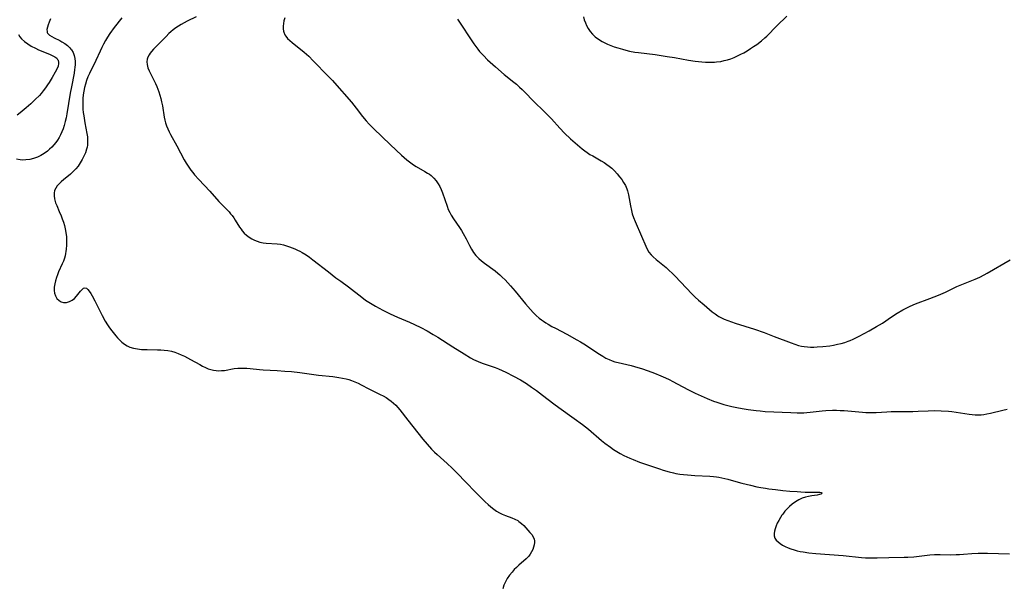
# Model space of a CAD drawing. Header units: inches. Extents: x 1073367 to 1082519, y 1569854 to 1574957.
# Tile 474 of 565: x 1078928 to 1079381, y 1573911 to 1574171. Entities that reach past the tile are written whole.
import ezdxf

# ---------------------------------------------------------------- set-up
doc = ezdxf.new("R2010")
doc.units = ezdxf.units.IN
doc.header["$MEASUREMENT"] = 0
doc.layers.add('CGG_CurvaNivelLidar_v1', color=7, linetype='Continuous', lineweight=30, true_color=0x008008)

msp = doc.modelspace()

# ---------------------------------------------------------------- linework, layer by layer
at = {"layer": 'CGG_CurvaNivelLidar_v1'}
for points in [[(1078942.6915, 1574171.4841, 78), (1078942.0057, 1574170.0048, 78), (1078941.545, 1574168.8433, 78), (1078941.1996, 1574167.7325, 78), (1078941.0198, 1574166.6885, 78), (1078941.0665, 1574165.7305, 78), (1078941.1789, 1574165.3369, 78), (1078941.3308, 1574165.0119, 78), (1078941.4797, 1574164.7787, 78), (1078942.206, 1574164.0374, 78), (1078943.1779, 1574163.3906, 78), (1078944.3208, 1574162.7944, 78), (1078946.8686, 1574161.5864, 78), (1078947.8915, 1574161.0464, 78), (1078949.2074, 1574160.2305, 78), (1078950.4346, 1574159.3003, 78), (1078951.5288, 1574158.2533, 78), (1078952.0146, 1574157.6759, 78), (1078952.3037, 1574157.2768, 78), (1078953.015, 1574156.04, 78), (1078953.5406, 1574154.7016, 78), (1078953.8676, 1574153.2835, 78), (1078953.9834, 1574151.9539, 78), (1078953.9603, 1574150.5842, 78), (1078953.8326, 1574149.1828, 78), (1078953.7011, 1574148.2144, 78), (1078953.4416, 1574146.6622, 78), (1078952.2112, 1574140.3072, 78), (1078951.6807, 1574137.3525, 78), (1078950.1523, 1574127.8565, 78), (1078949.8166, 1574126.1061, 78), (1078949.4363, 1574124.3747, 78), (1078948.9471, 1574122.522, 78), (1078948.4683, 1574121.0658, 78), (1078947.9037, 1574119.6466, 78), (1078947.2846, 1574118.3394, 78), (1078946.5902, 1574117.0734, 78), (1078945.8254, 1574115.8517, 78), (1078945.0152, 1574114.7094, 78), (1078944.1413, 1574113.6195, 78), (1078943.2168, 1574112.6024, 78), (1078942.2341, 1574111.6473, 78), (1078941.1954, 1574110.7608, 78), (1078939.7575, 1574109.7189, 78), (1078938.2367, 1574108.8185, 78), (1078936.5956, 1574108.0528, 78), (1078934.8974, 1574107.4489, 78), (1078933.0858, 1574106.9949, 78), (1078931.2541, 1574106.7307, 78), (1078930.0082, 1574106.6725, 78), (1078928.7669, 1574106.7295, 78), (1078927.0194, 1574107.0268, 78)], [(1078975.3491, 1574171.9668, 78.5), (1078971.9282, 1574167.5806, 78.5), (1078969.8822, 1574164.7684, 78.5), (1078968.8171, 1574163.1498, 78.5), (1078967.8779, 1574161.5702, 78.5), (1078966.9973, 1574159.9552, 78.5), (1078966.1636, 1574158.3135, 78.5), (1078965.3693, 1574156.6515, 78.5), (1078963.3989, 1574152.3485, 78.5), (1078960.5573, 1574146.4579, 78.5), (1078959.8399, 1574144.8519, 78.5), (1078959.1876, 1574143.1869, 78.5), (1078958.6757, 1574141.5929, 78.5), (1078958.255, 1574139.9714, 78.5), (1078957.9177, 1574138.3288, 78.5), (1078957.661, 1574136.6701, 78.5), (1078957.4882, 1574134.9996, 78.5), (1078957.4109, 1574133.4621, 78.5), (1078957.4263, 1574131.7036, 78.5), (1078957.5295, 1574130.1111, 78.5), (1078957.6997, 1574128.519, 78.5), (1078957.9198, 1574126.929, 78.5), (1078958.4539, 1574123.7627, 78.5), (1078959.3373, 1574118.9237, 78.5), (1078959.5533, 1574117.327, 78.5), (1078959.6683, 1574115.7429, 78.5), (1078959.667, 1574114.6635, 78.5), (1078959.5882, 1574113.5941, 78.5), (1078959.4407, 1574112.6248, 78.5), (1078959.223, 1574111.6686, 78.5), (1078958.6947, 1574110.0474, 78.5), (1078958.0118, 1574108.4662, 78.5), (1078957.2192, 1574106.9414, 78.5), (1078956.3251, 1574105.461, 78.5), (1078955.2625, 1574103.9398, 78.5), (1078954.2115, 1574102.6366, 78.5), (1078953.0824, 1574101.408, 78.5), (1078951.8828, 1574100.265, 78.5), (1078950.8282, 1574099.3753, 78.5), (1078948.6989, 1574097.6966, 78.5), (1078947.5763, 1574096.7613, 78.5), (1078946.5488, 1574095.7903, 78.5), (1078945.7022, 1574094.8182, 78.5), (1078945.0163, 1574093.7885, 78.5), (1078944.533, 1574092.6946, 78.5), (1078944.2807, 1574091.4822, 78.5), (1078944.2571, 1574090.2147, 78.5), (1078944.4265, 1574088.9143, 78.5), (1078944.5612, 1574088.3164, 78.5), (1078944.9589, 1574087.0463, 78.5), (1078945.4694, 1574085.7656, 78.5), (1078946.6372, 1574083.1356, 78.5), (1078947.5181, 1574081.0095, 78.5), (1078948.0068, 1574079.7208, 78.5), (1078948.5325, 1574078.2053, 78.5), (1078949.0022, 1574076.6685, 78.5), (1078949.399, 1574075.1132, 78.5), (1078949.73, 1574073.366, 78.5), (1078949.9409, 1574071.4473, 78.5), (1078950.0288, 1574069.5309, 78.5), (1078950.0048, 1574067.6166, 78.5), (1078949.8607, 1574065.7176, 78.5), (1078949.7282, 1574064.706, 78.5), (1078949.5566, 1574063.7054, 78.5), (1078949.3302, 1574062.6607, 78.5), (1078949.0473, 1574061.6343, 78.5), (1078948.5804, 1574060.3176, 78.5), (1078948.0375, 1574059.0191, 78.5), (1078946.3657, 1574055.3053, 78.5), (1078945.8328, 1574054.0501, 78.5), (1078945.3563, 1574052.7884, 78.5), (1078944.901, 1574051.2924, 78.5), (1078944.5721, 1574049.8005, 78.5), (1078944.3819, 1574048.3336, 78.5), (1078944.3518, 1574046.821, 78.5), (1078944.5028, 1574045.5061, 78.5), (1078944.8546, 1574044.308, 78.5), (1078945.5723, 1574043.0772, 78.5), (1078946.5633, 1574042.124, 78.5), (1078947.5591, 1574041.5824, 78.5), (1078948.6579, 1574041.3, 78.5), (1078950.0102, 1574041.3217, 78.5), (1078951.3584, 1574041.698, 78.5), (1078952.5441, 1574042.3354, 78.5), (1078953.6331, 1574043.1796, 78.5), (1078954.5986, 1574044.1593, 78.5), (1078956.4535, 1574046.5377, 78.5), (1078957.1301, 1574047.2851, 78.5), (1078957.796, 1574047.8045, 78.5), (1078958.4552, 1574047.9988, 78.5), (1078959.1129, 1574047.7917, 78.5), (1078959.7711, 1574047.2407, 78.5), (1078960.4336, 1574046.4252, 78.5), (1078961.1047, 1574045.4091, 78.5), (1078961.6955, 1574044.4058, 78.5), (1078962.9285, 1574042.0818, 78.5), (1078966.3004, 1574035.2674, 78.5), (1078967.6957, 1574032.7469, 78.5), (1078968.766, 1574031.04, 78.5), (1078969.727, 1574029.6482, 78.5), (1078970.727, 1574028.2968, 78.5), (1078972.5768, 1574025.9702, 78.5), (1078973.4206, 1574024.9939, 78.5), (1078974.2951, 1574024.0681, 78.5), (1078975.4014, 1574023.0444, 78.5), (1078976.5775, 1574022.1389, 78.5), (1078977.7752, 1574021.4057, 78.5), (1078979.0431, 1574020.8199, 78.5), (1078980.7594, 1574020.2953, 78.5), (1078982.5587, 1574019.9603, 78.5), (1078984.3703, 1574019.7564, 78.5), (1078985.7021, 1574019.6706, 78.5), (1078987.0478, 1574019.6224, 78.5), (1078991.7665, 1574019.5487, 78.5), (1078993.2624, 1574019.4837, 78.5), (1078994.7494, 1574019.3736, 78.5), (1078996.4554, 1574019.1743, 78.5), (1078998.1334, 1574018.8626, 78.5), (1078999.6781, 1574018.4386, 78.5), (1079001.195, 1574017.9048, 78.5), (1079002.6884, 1574017.2856, 78.5), (1079004.1472, 1574016.608, 78.5), (1079006.9443, 1574015.1567, 78.5), (1079011.1225, 1574012.7856, 78.5), (1079012.4299, 1574012.0827, 78.5), (1079013.7457, 1574011.4377, 78.5), (1079015.0743, 1574010.875, 78.5), (1079016.2456, 1574010.4723, 78.5), (1079017.4295, 1574010.1679, 78.5), (1079018.6253, 1574009.9794, 78.5), (1079019.8938, 1574009.9195, 78.5), (1079021.1716, 1574009.9778, 78.5), (1079022.4554, 1574010.1246, 78.5), (1079027.0054, 1574010.9024, 78.5), (1079028.6397, 1574011.0896, 78.5), (1079029.7776, 1574011.1446, 78.5), (1079031.2787, 1574011.1371, 78.5), (1079032.7931, 1574011.0618, 78.5), (1079034.3181, 1574010.9394, 78.5), (1079038.5727, 1574010.516, 78.5), (1079040.2548, 1574010.3883, 78.5), (1079046.7725, 1574010.054, 78.5), (1079050.2963, 1574009.8139, 78.5), (1079053.2096, 1574009.5227, 78.5), (1079057.0975, 1574009.0714, 78.5), (1079065.6035, 1574007.9703, 78.5), (1079072.3193, 1574007.2289, 78.5), (1079075.0574, 1574006.8571, 78.5), (1079076.6996, 1574006.5757, 78.5), (1079078.3189, 1574006.221, 78.5), (1079079.6082, 1574005.8591, 78.5), (1079080.8771, 1574005.4309, 78.5), (1079082.3697, 1574004.8395, 78.5), (1079083.8375, 1574004.1802, 78.5), (1079085.2849, 1574003.4708, 78.5), (1079088.8545, 1574001.6403, 78.5), (1079094.0081, 1573999.0941, 78.5), (1079095.3566, 1573998.375, 78.5), (1079096.6712, 1573997.6119, 78.5), (1079097.9375, 1573996.7838, 78.5), (1079099.0385, 1573995.957, 78.5), (1079100.0877, 1573995.0644, 78.5), (1079101.1117, 1573994.0855, 78.5), (1079102.0826, 1573993.049, 78.5), (1079103.0086, 1573991.955, 78.5), (1079106.6762, 1573987.2431, 78.5), (1079113.532, 1573978.5494, 78.5), (1079115.4971, 1573976.1836, 78.5), (1079117.5522, 1573973.9077, 78.5), (1079118.8944, 1573972.5615, 78.5), (1079120.1336, 1573971.4077, 78.5), (1079124.6829, 1573967.3941, 78.5), (1079127.0108, 1573965.2349, 78.5), (1079128.9098, 1573963.3461, 78.5), (1079133.7126, 1573958.349, 78.5), (1079137.2703, 1573954.6994, 78.5), (1079140.8292, 1573951.1051, 78.5), (1079142.1803, 1573949.7963, 78.5), (1079143.5559, 1573948.5341, 78.5), (1079144.8258, 1573947.452, 78.5), (1079146.1262, 1573946.4356, 78.5), (1079147.459, 1573945.4994, 78.5), (1079148.828, 1573944.6624, 78.5), (1079150.0391, 1573944.0423, 78.5), (1079151.4953, 1573943.4324, 78.5), (1079154.4179, 1573942.3683, 78.5), (1079155.8205, 1573941.7948, 78.5), (1079157.1364, 1573941.1122, 78.5), (1079157.7091, 1573940.74, 78.5), (1079158.8496, 1573939.8323, 78.5), (1079159.8971, 1573938.8212, 78.5), (1079162.7424, 1573935.6809, 78.5), (1079163.5725, 1573934.6782, 78.5), (1079164.254, 1573933.6536, 78.5), (1079164.7052, 1573932.572, 78.5), (1079164.8363, 1573931.8449, 78.5), (1079164.8528, 1573931.0891, 78.5), (1079164.7144, 1573930.0236, 78.5), (1079164.4221, 1573928.9359, 78.5), (1079164.0051, 1573927.8406, 78.5), (1079163.5062, 1573926.7983, 78.5), (1079162.908, 1573925.7822, 78.5), (1079162.2, 1573924.8135, 78.5), (1079161.0188, 1573923.556, 78.5), (1079157.6867, 1573920.6309, 78.5), (1079156.6187, 1573919.6368, 78.5), (1079155.5778, 1573918.5993, 78.5), (1079154.5802, 1573917.5167, 78.5), (1079153.4115, 1573916.0862, 78.5), (1079152.3655, 1573914.5822, 78.5), (1079151.4768, 1573913.0035, 78.5), (1079150.8298, 1573911.4977, 78.5), (1079150.2966, 1573909.8445, 78.5)], [(1079009.5645, 1574172.4048, 79), (1079005.4235, 1574170.4022, 79), (1079004.007, 1574169.6927, 79), (1079002.6175, 1574168.9433, 79), (1079001.3383, 1574168.1763, 79), (1079000.1029, 1574167.349, 79), (1078998.9187, 1574166.4577, 79), (1078997.9256, 1574165.6204, 79), (1078996.9705, 1574164.742, 79), (1078995.7146, 1574163.4996, 79), (1078992.1266, 1574159.7785, 79), (1078989.9552, 1574157.5977, 79), (1078988.9718, 1574156.5123, 79), (1078988.3839, 1574155.7695, 79), (1078987.8689, 1574155.0109, 79), (1078987.335, 1574154.0011, 79), (1078986.9913, 1574152.9523, 79), (1078986.8724, 1574151.7648, 79), (1078986.9881, 1574150.5383, 79), (1078987.3622, 1574149.0908, 79), (1078987.9298, 1574147.6261, 79), (1078988.6336, 1574146.1528, 79), (1078990.2266, 1574143.0903, 79), (1078990.8207, 1574141.8198, 79), (1078991.3785, 1574140.5158, 79), (1078991.8995, 1574139.1844, 79), (1078992.3297, 1574137.9863, 79), (1078992.8207, 1574136.4794, 79), (1078993.2593, 1574134.9541, 79), (1078993.6385, 1574133.4131, 79), (1078994.0047, 1574131.5874, 79), (1078994.8922, 1574126.3608, 79), (1078995.1677, 1574125.0826, 79), (1078995.4984, 1574123.8207, 79), (1078995.9496, 1574122.4324, 79), (1078996.4822, 1574121.0708, 79), (1078997.096, 1574119.7166, 79), (1078997.7661, 1574118.3825, 79), (1079000.6368, 1574113.1874, 79), (1079004.0599, 1574106.7912, 79), (1079004.917, 1574105.3013, 79), (1079005.8257, 1574103.8456, 79), (1079006.4593, 1574102.9145, 79), (1079007.1223, 1574102.0037, 79), (1079007.9423, 1574100.9521, 79), (1079008.7963, 1574099.9261, 79), (1079010.7323, 1574097.7776, 79), (1079015.8194, 1574092.4123, 79), (1079019.9647, 1574087.6838, 79), (1079021.2492, 1574086.3096, 79), (1079024.5896, 1574082.8881, 79), (1079025.3149, 1574082.0701, 79), (1079026.0003, 1574081.2256, 79), (1079026.7476, 1574080.1915, 79), (1079027.4443, 1574079.1257, 79), (1079029.4109, 1574075.9139, 79), (1079030.0973, 1574074.8923, 79), (1079030.5792, 1574074.2477, 79), (1079031.5457, 1574073.1473, 79), (1079032.6168, 1574072.1466, 79), (1079033.7794, 1574071.2506, 79), (1079035.025, 1574070.4701, 79), (1079036.2197, 1574069.8741, 79), (1079037.4682, 1574069.3865, 79), (1079038.7619, 1574069.0111, 79), (1079040.2126, 1574068.7304, 79), (1079041.6951, 1574068.5497, 79), (1079046.7386, 1574068.1942, 79), (1079048.255, 1574068.0026, 79), (1079049.6273, 1574067.7247, 79), (1079050.9877, 1574067.3563, 79), (1079052.3368, 1574066.9136, 79), (1079053.5816, 1574066.4457, 79), (1079054.8149, 1574065.9287, 79), (1079056.0342, 1574065.3648, 79), (1079057.1237, 1574064.8138, 79), (1079058.1968, 1574064.224, 79), (1079059.9773, 1574063.1315, 79), (1079061.5629, 1574062.0457, 79), (1079063.1178, 1574060.9022, 79), (1079070.2142, 1574055.3348, 79), (1079073.6749, 1574052.6754, 79), (1079075.8631, 1574051.0305, 79), (1079079.4527, 1574048.4252, 79), (1079085.5254, 1574043.7199, 79), (1079087.3205, 1574042.4092, 79), (1079088.792, 1574041.4098, 79), (1079090.3325, 1574040.4447, 79), (1079091.9042, 1574039.5273, 79), (1079093.5732, 1574038.6068, 79), (1079095.22, 1574037.7392, 79), (1079098.559, 1574036.0849, 79), (1079101.9917, 1574034.5138, 79), (1079107.4076, 1574032.2171, 79), (1079109.7906, 1574031.1468, 79), (1079112.66, 1574029.7419, 79), (1079115.5205, 1574028.2307, 79), (1079118.354, 1574026.6194, 79), (1079120.4106, 1574025.3709, 79), (1079127.4254, 1574020.9516, 79), (1079132.5483, 1574017.6304, 79), (1079135.4107, 1574015.892, 79), (1079136.8701, 1574015.0926, 79), (1079138.9176, 1574014.1109, 79), (1079140.8453, 1574013.3567, 79), (1079146.8084, 1574011.3862, 79), (1079148.2577, 1574010.8414, 79), (1079150.0185, 1574010.0935, 79), (1079151.756, 1574009.2782, 79), (1079155.19, 1574007.5145, 79), (1079158.4235, 1574005.7037, 79), (1079161.1128, 1574004.0578, 79), (1079163.5012, 1574002.4575, 79), (1079165.8004, 1574000.7972, 79), (1079168.4923, 1573998.7562, 79), (1079173.7396, 1573994.684, 79), (1079176.0138, 1573992.9908, 79), (1079183.0721, 1573988.026, 79), (1079186.9166, 1573985.196, 79), (1079189.5798, 1573983.1096, 79), (1079195.6657, 1573977.95, 79), (1079197.1368, 1573976.7501, 79), (1079199.7249, 1573974.7725, 79), (1079201.049, 1573973.8477, 79), (1079202.6203, 1573972.8401, 79), (1079204.2313, 1573971.898, 79), (1079205.8793, 1573971.0213, 79), (1079207.2302, 1573970.3658, 79), (1079208.6018, 1573969.7514, 79), (1079210.0764, 1573969.14, 79), (1079213.0676, 1573968.0056, 79), (1079222.1809, 1573964.8278, 79), (1079223.8555, 1573964.2801, 79), (1079226.65, 1573963.4643, 79), (1079228.6131, 1573963.0009, 79), (1079229.7544, 1573962.7808, 79), (1079231.5074, 1573962.5034, 79), (1079233.2712, 1573962.2828, 79), (1079235.0426, 1573962.1071, 79), (1079238.4943, 1573961.8638, 79), (1079245.2977, 1573961.5407, 79), (1079246.9549, 1573961.3995, 79), (1079248.3803, 1573961.2261, 79), (1079249.5492, 1573961.0401, 79), (1079252.1848, 1573960.5052, 79), (1079253.6499, 1573960.1519, 79), (1079255.1073, 1573959.7622, 79), (1079260.0095, 1573958.3347, 79), (1079263.9578, 1573957.3361, 79), (1079266.9908, 1573956.6712, 79), (1079268.7, 1573956.3376, 79), (1079270.8476, 1573955.9687, 79), (1079272.3782, 1573955.7473, 79), (1079275.4589, 1573955.3756, 79), (1079278.8851, 1573955.0117, 79), (1079282.0602, 1573954.7039, 79), (1079285.4775, 1573954.4196, 79), (1079287.154, 1573954.316, 79), (1079289.1127, 1573954.2442, 79), (1079294.8112, 1573954.2486, 79), (1079295.8196, 1573954.1935, 79), (1079296.418, 1573954.0971, 79), (1079296.7993, 1573953.9303, 79), (1079296.9031, 1573953.6845, 79), (1079296.6668, 1573953.43, 79), (1079296.3649, 1573953.2798, 79), (1079295.6252, 1573953.0592, 79), (1079294.61, 1573952.8752, 79), (1079292.0973, 1573952.5188, 79), (1079290.7015, 1573952.2643, 79), (1079289.268, 1573951.8982, 79), (1079287.7967, 1573951.3679, 79), (1079286.2042, 1573950.6223, 79), (1079284.6546, 1573949.7237, 79), (1079283.1754, 1573948.6796, 79), (1079281.9735, 1573947.6627, 79), (1079280.8457, 1573946.5572, 79), (1079279.7937, 1573945.3803, 79), (1079278.8243, 1573944.1454, 79), (1079278.4396, 1573943.6052, 79), (1079277.7304, 1573942.521, 79), (1079276.981, 1573941.2376, 79), (1079276.317, 1573939.9473, 79), (1079275.747, 1573938.6675, 79), (1079275.2863, 1573937.4159, 79), (1079274.9711, 1573936.2555, 79), (1079274.8253, 1573935.145, 79), (1079274.9054, 1573934.0932, 79), (1079275.2597, 1573933.1018, 79), (1079275.8559, 1573932.1795, 79), (1079276.6499, 1573931.3274, 79), (1079277.6207, 1573930.539, 79), (1079278.7274, 1573929.8267, 79), (1079279.9371, 1573929.1939, 79), (1079281.2324, 1573928.6298, 79), (1079282.5941, 1573928.129, 79), (1079284.1167, 1573927.6557, 79), (1079285.4419, 1573927.3005, 79), (1079286.7914, 1573926.985, 79), (1079288.1603, 1573926.7103, 79), (1079290.8074, 1573926.3, 79), (1079294.0847, 1573925.9528, 79), (1079306.5893, 1573925.0215, 79), (1079315.0244, 1573924.2218, 79), (1079316.7492, 1573924.0955, 79), (1079318.5008, 1573924.0113, 79), (1079320.3079, 1573923.9822, 79), (1079322.1157, 1573923.9982, 79), (1079327.5416, 1573924.148, 79), (1079334.5352, 1573924.288, 79), (1079336.2488, 1573924.3523, 79), (1079339.0615, 1573924.5375, 79), (1079346.3005, 1573925.3261, 79), (1079348.5305, 1573925.4983, 79), (1079351.0952, 1573925.5636, 79), (1079355.657, 1573925.4729, 79), (1079358.4847, 1573925.4818, 79), (1079359.9189, 1573925.5485, 79), (1079361.8242, 1573925.6918, 79), (1079365.6401, 1573926.026, 79), (1079368.5341, 1573926.1833, 79), (1079369.9919, 1573926.2087, 79), (1079372.8967, 1573926.1826, 79), (1079382.8564, 1573925.8566, 79)], [(1079050.1736, 1574171.9684, 79.5), (1079049.8114, 1574170.6888, 79.5), (1079049.57, 1574169.4068, 79.5), (1079049.4567, 1574168.1386, 79.5), (1079049.4858, 1574166.9014, 79.5), (1079049.6328, 1574165.9144, 79.5), (1079049.9075, 1574164.9732, 79.5), (1079050.0397, 1574164.6515, 79.5), (1079050.2857, 1574164.1641, 79.5), (1079050.6644, 1574163.5657, 79.5), (1079051.4875, 1574162.5585, 79.5), (1079052.4585, 1574161.604, 79.5), (1079053.5343, 1574160.6783, 79.5), (1079059.0357, 1574156.2824, 79.5), (1079060.111, 1574155.356, 79.5), (1079061.2223, 1574154.3323, 79.5), (1079063.2688, 1574152.3059, 79.5), (1079070.1514, 1574145.2824, 79.5), (1079072.0671, 1574143.233, 79.5), (1079073.0315, 1574142.1412, 79.5), (1079080.8153, 1574133.2062, 79.5), (1079083.0078, 1574130.4841, 79.5), (1079085.9099, 1574126.7604, 79.5), (1079087.5619, 1574124.7394, 79.5), (1079088.9439, 1574123.1819, 79.5), (1079090.9413, 1574121.1446, 79.5), (1079098.7798, 1574113.7523, 79.5), (1079103.8442, 1574108.8617, 79.5), (1079105.0002, 1574107.8095, 79.5), (1079106.1777, 1574106.7945, 79.5), (1079107.3821, 1574105.827, 79.5), (1079109.2332, 1574104.5067, 79.5), (1079110.5386, 1574103.7034, 79.5), (1079114.5095, 1574101.4959, 79.5), (1079115.7789, 1574100.7322, 79.5), (1079116.6329, 1574100.1579, 79.5), (1079117.4426, 1574099.5354, 79.5), (1079118.6216, 1574098.4184, 79.5), (1079119.6724, 1574097.1646, 79.5), (1079120.602, 1574095.7968, 79.5), (1079121.3226, 1574094.5121, 79.5), (1079121.959, 1574093.1664, 79.5), (1079122.5559, 1574091.6803, 79.5), (1079124.6748, 1574085.5292, 79.5), (1079125.2831, 1574084.0261, 79.5), (1079125.9307, 1574082.6606, 79.5), (1079126.6545, 1574081.3334, 79.5), (1079127.6214, 1574079.774, 79.5), (1079130.4729, 1574075.6508, 79.5), (1079131.3459, 1574074.3195, 79.5), (1079132.1663, 1574072.9575, 79.5), (1079133.4608, 1574070.5095, 79.5), (1079134.9795, 1574067.4274, 79.5), (1079135.8497, 1574065.8175, 79.5), (1079136.8252, 1574064.2843, 79.5), (1079137.987, 1574062.8155, 79.5), (1079139.2307, 1574061.5273, 79.5), (1079140.516, 1574060.392, 79.5), (1079141.8736, 1574059.3185, 79.5), (1079146.7248, 1574055.776, 79.5), (1079147.9429, 1574054.8236, 79.5), (1079148.9995, 1574053.9303, 79.5), (1079150.06, 1574052.9543, 79.5), (1079151.3717, 1574051.6429, 79.5), (1079152.6406, 1574050.2803, 79.5), (1079153.8776, 1574048.88, 79.5), (1079155.9475, 1574046.4253, 79.5), (1079160.7113, 1574040.6676, 79.5), (1079163.0133, 1574038.0386, 79.5), (1079164.2919, 1574036.6766, 79.5), (1079165.615, 1574035.3701, 79.5), (1079166.9996, 1574034.1397, 79.5), (1079168.1088, 1574033.2649, 79.5), (1079168.9196, 1574032.6819, 79.5), (1079170.0284, 1574031.9487, 79.5), (1079171.1662, 1574031.2543, 79.5), (1079172.7961, 1574030.3295, 79.5), (1079174.4553, 1574029.4421, 79.5), (1079179.695, 1574026.7144, 79.5), (1079184.3486, 1574024.1335, 79.5), (1079185.9699, 1574023.1837, 79.5), (1079188.2619, 1574021.7747, 79.5), (1079190.7678, 1574020.1427, 79.5), (1079194.7554, 1574017.4831, 79.5), (1079196.1615, 1574016.5954, 79.5), (1079197.5918, 1574015.7757, 79.5), (1079199.0636, 1574015.0574, 79.5), (1079200.4744, 1574014.5069, 79.5), (1079201.7315, 1574014.1044, 79.5), (1079203.2698, 1574013.6863, 79.5), (1079209.1593, 1574012.2971, 79.5), (1079212.3488, 1574011.4131, 79.5), (1079213.9375, 1574010.9287, 79.5), (1079216.9686, 1574009.9308, 79.5), (1079219.8982, 1574008.8626, 79.5), (1079222.8413, 1574007.6581, 79.5), (1079225.035, 1574006.656, 79.5), (1079226.6968, 1574005.8462, 79.5), (1079228.3429, 1574005.0031, 79.5), (1079232.6701, 1574002.67, 79.5), (1079235.9011, 1574000.9773, 79.5), (1079238.5467, 1573999.6813, 79.5), (1079241.3526, 1573998.3901, 79.5), (1079244.1292, 1573997.1934, 79.5), (1079247.047, 1573996.0427, 79.5), (1079248.6076, 1573995.4869, 79.5), (1079249.93, 1573995.0554, 79.5), (1079251.7551, 1573994.5122, 79.5), (1079253.5947, 1573994.0164, 79.5), (1079255.4464, 1573993.5633, 79.5), (1079258.5085, 1573992.9089, 79.5), (1079261.0719, 1573992.4442, 79.5), (1079262.8937, 1573992.1528, 79.5), (1079266.551, 1573991.6649, 79.5), (1079268.5057, 1573991.4655, 79.5), (1079270.7935, 1573991.291, 79.5), (1079282.565, 1573990.7316, 79.5), (1079285.4129, 1573990.6532, 79.5), (1079286.9404, 1573990.6486, 79.5), (1079288.4651, 1573990.6854, 79.5), (1079289.95, 1573990.771, 79.5), (1079291.4322, 1573990.8981, 79.5), (1079296.9758, 1573991.5071, 79.5), (1079298.5536, 1573991.6388, 79.5), (1079301.6695, 1573991.7675, 79.5), (1079303.4533, 1573991.7748, 79.5), (1079305.2377, 1573991.7382, 79.5), (1079307.0209, 1573991.658, 79.5), (1079310.3247, 1573991.3953, 79.5), (1079315.4593, 1573990.889, 79.5), (1079316.9802, 1573990.7895, 79.5), (1079318.5016, 1573990.7363, 79.5), (1079320.1002, 1573990.7383, 79.5), (1079321.6975, 1573990.7947, 79.5), (1079326.6469, 1573991.146, 79.5), (1079328.5385, 1573991.2442, 79.5), (1079330.3203, 1573991.2869, 79.5), (1079338.4992, 1573991.2673, 79.5), (1079341.0416, 1573991.3436, 79.5), (1079345.6206, 1573991.5833, 79.5), (1079348.5237, 1573991.6557, 79.5), (1079351.5699, 1573991.5756, 79.5), (1079354.8494, 1573991.3317, 79.5), (1079356.4817, 1573991.1568, 79.5), (1079358.4074, 1573990.9037, 79.5), (1079364.4191, 1573989.9383, 79.5), (1079365.7822, 1573989.7853, 79.5), (1079367.1456, 1573989.6941, 79.5), (1079368.5084, 1573989.6795, 79.5), (1079369.8541, 1573989.7515, 79.5), (1079371.1973, 1573989.9005, 79.5), (1079372.5373, 1573990.1142, 79.5), (1079374.1637, 1573990.4445, 79.5), (1079379.9407, 1573991.8323, 79.5), (1079381.8031, 1573992.2353, 79.5)], [(1079129.4279, 1574171.3913, 80), (1079137.0097, 1574160.0614, 80), (1079137.8831, 1574158.8436, 80), (1079138.7874, 1574157.6523, 80), (1079139.6416, 1574156.5981, 80), (1079140.5286, 1574155.5727, 80), (1079141.3775, 1574154.6517, 80), (1079143.3386, 1574152.6942, 80), (1079144.4509, 1574151.659, 80), (1079146.972, 1574149.4331, 80), (1079150.9705, 1574146.0478, 80), (1079155.3702, 1574142.4932, 80), (1079156.5425, 1574141.5116, 80), (1079158.0313, 1574140.1837, 80), (1079159.249, 1574139.0142, 80), (1079160.4388, 1574137.8146, 80), (1079164.3598, 1574133.7833, 80), (1079169.4683, 1574128.858, 80), (1079170.5648, 1574127.7632, 80), (1079172.6076, 1574125.6079, 80), (1079176.4367, 1574121.3817, 80), (1079178.6677, 1574119.0673, 80), (1079181.4247, 1574116.4058, 80), (1079183.4814, 1574114.5438, 80), (1079185.6225, 1574112.7142, 80), (1079186.7348, 1574111.8176, 80), (1079187.8928, 1574110.9356, 80), (1079189.0793, 1574110.0972, 80), (1079190.3039, 1574109.3056, 80), (1079191.5536, 1574108.5536, 80), (1079195.4413, 1574106.3346, 80), (1079196.7954, 1574105.518, 80), (1079198.1078, 1574104.6518, 80), (1079199.1543, 1574103.8773, 80), (1079200.3124, 1574102.9023, 80), (1079201.5918, 1574101.6694, 80), (1079202.7911, 1574100.3624, 80), (1079203.9146, 1574098.9972, 80), (1079204.8829, 1574097.692, 80), (1079205.7714, 1574096.3478, 80), (1079206.5618, 1574094.963, 80), (1079207.2292, 1574093.5327, 80), (1079207.4286, 1574093.0182, 80), (1079207.6078, 1574092.4936, 80), (1079208.052, 1574090.7893, 80), (1079208.3734, 1574089.0354, 80), (1079208.8888, 1574085.7187, 80), (1079209.3256, 1574083.507, 80), (1079209.7311, 1574082.0001, 80), (1079210.3365, 1574080.2471, 80), (1079211.0391, 1574078.5205, 80), (1079213.992, 1574071.797, 80), (1079215.8966, 1574067.0995, 80), (1079216.5756, 1574065.7325, 80), (1079217.3684, 1574064.4421, 80), (1079218.3524, 1574063.1857, 80), (1079219.274, 1574062.2209, 80), (1079220.6419, 1574061.0067, 80), (1079223.8299, 1574058.5227, 80), (1079225.2915, 1574057.3081, 80), (1079226.7212, 1574056.0226, 80), (1079228.1209, 1574054.6794, 80), (1079229.4789, 1574053.3078, 80), (1079237.118, 1574045.2886, 80), (1079238.6698, 1574043.7613, 80), (1079240.124, 1574042.4235, 80), (1079242.7334, 1574040.1603, 80), (1079246.4905, 1574037.0246, 80), (1079247.742, 1574036.0706, 80), (1079249.0357, 1574035.1878, 80), (1079249.5364, 1574034.88, 80), (1079250.4016, 1574034.3927, 80), (1079251.9612, 1574033.6369, 80), (1079253.5743, 1574032.9731, 80), (1079255.2259, 1574032.3726, 80), (1079256.9038, 1574031.8116, 80), (1079265.7761, 1574028.9705, 80), (1079270.2201, 1574027.479, 80), (1079274.9507, 1574025.7362, 80), (1079282.6904, 1574022.6849, 80), (1079284.3786, 1574022.0856, 80), (1079286.0849, 1574021.5763, 80), (1079287.3739, 1574021.2767, 80), (1079288.6767, 1574021.0534, 80), (1079290.1141, 1574020.8989, 80), (1079291.5628, 1574020.8239, 80), (1079293.0513, 1574020.8137, 80), (1079294.5458, 1574020.8588, 80), (1079297.2729, 1574021.0561, 80), (1079300.4494, 1574021.4467, 80), (1079302.1821, 1574021.7321, 80), (1079303.902, 1574022.0716, 80), (1079305.6041, 1574022.4731, 80), (1079307.2818, 1574022.9496, 80), (1079308.8412, 1574023.4871, 80), (1079309.7915, 1574023.8669, 80), (1079311.1844, 1574024.482, 80), (1079313.929, 1574025.8354, 80), (1079318.55, 1574028.2927, 80), (1079321.9321, 1574030.1825, 80), (1079324.5839, 1574031.8421, 80), (1079328.7122, 1574034.6441, 80), (1079331.3335, 1574036.3462, 80), (1079333.9221, 1574037.8691, 80), (1079335.4917, 1574038.7015, 80), (1079337.089, 1574039.4779, 80), (1079338.7133, 1574040.1958, 80), (1079339.7881, 1574040.6318, 80), (1079346.3604, 1574043.0549, 80), (1079348.408, 1574043.8416, 80), (1079350.2651, 1574044.6114, 80), (1079353.5576, 1574046.0915, 80), (1079358.6841, 1574048.5505, 80), (1079360.2095, 1574049.2401, 80), (1079361.7495, 1574049.8912, 80), (1079367.1941, 1574052.0331, 80), (1079369.3167, 1574052.9846, 80), (1079371.3351, 1574054.0099, 80), (1079372.7476, 1574054.7955, 80), (1079383.165, 1574060.9336, 80)], [(1079187.3155, 1574172.4255, 80.5), (1079187.7095, 1574171.0742, 80.5), (1079188.1861, 1574169.7504, 80.5), (1079188.7491, 1574168.4658, 80.5), (1079189.5176, 1574167.0427, 80.5), (1079190.4111, 1574165.7064, 80.5), (1079191.416, 1574164.5011, 80.5), (1079192.7535, 1574163.2573, 80.5), (1079194.2409, 1574162.1585, 80.5), (1079195.8407, 1574161.1805, 80.5), (1079197.0865, 1574160.5236, 80.5), (1079198.3719, 1574159.923, 80.5), (1079199.9013, 1574159.2943, 80.5), (1079201.4636, 1574158.7236, 80.5), (1079203.0488, 1574158.1979, 80.5), (1079205.2349, 1574157.5444, 80.5), (1079206.8039, 1574157.1304, 80.5), (1079208.3856, 1574156.7665, 80.5), (1079210.958, 1574156.2975, 80.5), (1079212.5888, 1574156.0631, 80.5), (1079220.2406, 1574155.0967, 80.5), (1079225.7282, 1574154.3053, 80.5), (1079229.0634, 1574153.758, 80.5), (1079235.5955, 1574152.5765, 80.5), (1079238.5689, 1574152.1245, 80.5), (1079241.7331, 1574151.7889, 80.5), (1079243.287, 1574151.6863, 80.5), (1079244.837, 1574151.6315, 80.5), (1079246.3806, 1574151.633, 80.5), (1079247.4297, 1574151.6729, 80.5), (1079248.4736, 1574151.753, 80.5), (1079250.3995, 1574152.0243, 80.5), (1079251.967, 1574152.3522, 80.5), (1079253.5186, 1574152.7625, 80.5), (1079255.0513, 1574153.2494, 80.5), (1079256.5608, 1574153.8126, 80.5), (1079257.8044, 1574154.3456, 80.5), (1079259.6498, 1574155.2554, 80.5), (1079260.9363, 1574155.964, 80.5), (1079262.4838, 1574156.883, 80.5), (1079264.008, 1574157.8465, 80.5), (1079265.4548, 1574158.8084, 80.5), (1079266.8761, 1574159.8064, 80.5), (1079269.0488, 1574161.4768, 80.5), (1079270.6548, 1574162.8688, 80.5), (1079271.4728, 1574163.6344, 80.5), (1079276.1306, 1574168.2889, 80.5), (1079280.7619, 1574172.808, 80.5)], [(1078927.9029, 1574164.3159, 77.5), (1078928.5835, 1574163.3017, 77.5), (1078929.3779, 1574162.3721, 77.5), (1078930.7046, 1574161.131, 77.5), (1078932.1871, 1574160.0102, 77.5), (1078933.7889, 1574159.0086, 77.5), (1078935.7, 1574158.0184, 77.5), (1078937.1861, 1574157.3483, 77.5), (1078942.1905, 1574155.3584, 77.5), (1078943.4691, 1574154.777, 77.5), (1078944.5903, 1574154.1434, 77.5), (1078945.4954, 1574153.4274, 77.5), (1078945.9105, 1574152.9369, 77.5), (1078946.0972, 1574152.6252, 77.5), (1078946.2261, 1574152.3289, 77.5), (1078946.3185, 1574152.0125, 77.5), (1078946.3698, 1574150.9548, 77.5), (1078946.0809, 1574149.7416, 77.5), (1078945.5345, 1574148.4561, 77.5), (1078944.8224, 1574147.0989, 77.5), (1078943.4215, 1574144.6637, 77.5), (1078941.9499, 1574142.2816, 77.5), (1078941.2154, 1574141.1604, 77.5), (1078940.2988, 1574139.8357, 77.5), (1078939.3324, 1574138.5336, 77.5), (1078938.3087, 1574137.2674, 77.5), (1078937.524, 1574136.3758, 77.5), (1078935.6452, 1574134.4361, 77.5), (1078933.5355, 1574132.4489, 77.5), (1078931.46, 1574130.6173, 77.5), (1078928.7101, 1574128.3717, 77.5), (1078927.2985, 1574127.3048, 77.5)]]:
    msp.add_polyline3d(points, dxfattribs=at)

doc.saveas('drawing.dxf')
